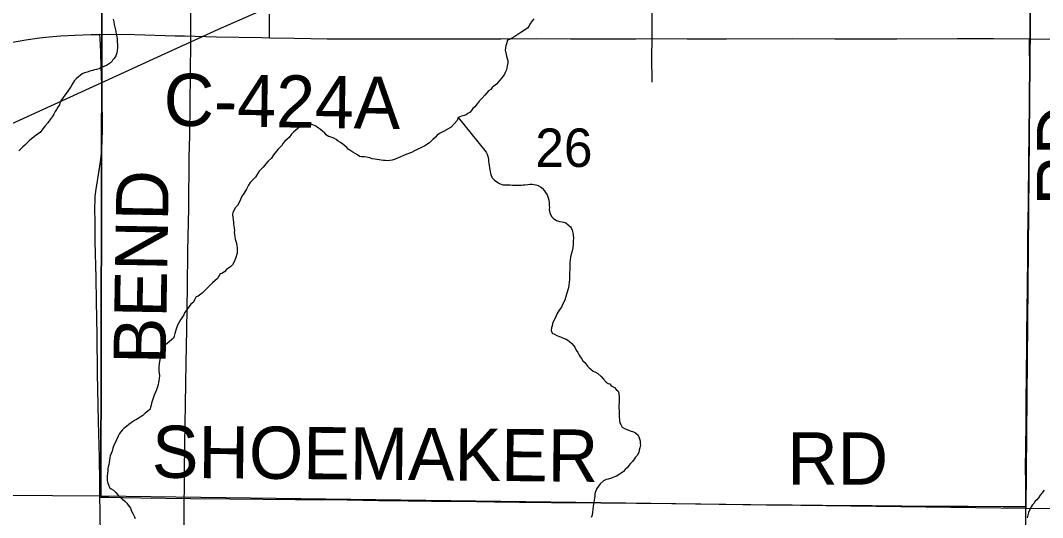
# Model space of a CAD drawing. Extents: x 2.4 to 73.1, y 4.5 to 25.6.
# Drawn here: x 45.03 to 45.586, y 22.108 to 22.378 of the extents above; entities that cross this region are included whole.
import ezdxf

# ---------------------------------------------------------------- set-up
doc = ezdxf.new("R2010")
doc.units = 0
for name, color, linetype in [('GM_X_County_Road', 7, 'Continuous'), ('GM_X_County_Road_Text', 7, 'Continuous'), ('GM_X_Minor_River', 7, 'Continuous'), ('GM_X_Section', 7, 'Continuous'), ('GM_X_Section_Text', 7, 'Continuous'), ('GM_X_Township_Road', 7, 'Continuous'), ('GM_X_Township_Road_Text', 7, 'Continuous')]:
    doc.layers.add(name, color=color, linetype=linetype)

msp = doc.modelspace()

# ---------------------------------------------------------------- linework, layer by layer
at = {"layer": 'GM_X_County_Road'}
for points in [[(45.12254, 22.36637), (45.12257, 22.36972), (45.12266, 22.41012), (45.12276, 22.44462), (45.12295, 22.47415), (45.12307, 22.49373), (45.12298, 22.51953), (45.12296, 22.53787), (45.12316, 22.5562), (45.12312, 22.56894), (45.12326, 22.58012), (45.12335, 22.59132), (45.12354, 22.61742), (45.12367, 22.63016), (45.12376, 22.64415), (45.12398, 22.66788), (45.12418, 22.6858), (45.1246, 22.73211), (45.12482, 22.75884), (45.12528, 22.79614), (45.12563, 22.81936), (45.12577, 22.84028), (45.12584, 22.84534)], [(45.12254, 22.36637), (45.13764, 22.37322), (45.18113, 22.39248), (45.19932, 22.40055), (45.21674, 22.40804), (45.22738, 22.41243), (45.23683, 22.41638), (45.26157, 22.42732), (45.2704, 22.43114), (45.28304, 22.43711), (45.29225, 22.44163), (45.2967, 22.44381), (45.29941, 22.44531), (45.30667, 22.4495), (45.31849, 22.45638), (45.342, 22.47034), (45.35388, 22.47773), (45.36963, 22.48713), (45.37259, 22.48891)], [(45.0236, 22.3658), (45.03279, 22.36745), (45.04019, 22.36852), (45.04545, 22.36913), (45.05166, 22.36966), (45.05943, 22.37012), (45.06845, 22.37041), (45.07307, 22.37045)], [(45.07307, 22.37045), (45.07872, 22.3705), (45.09209, 22.37032), (45.11416, 22.36971), (45.11913, 22.36963), (45.13653, 22.3692), (45.16108, 22.36873), (45.16547, 22.36866)], [(44.87103, 22.25157), (44.87749, 22.25442), (44.9143, 22.2711), (44.9355, 22.28079), (44.9598, 22.29194), (44.96909, 22.29629), (44.98719, 22.30455), (45.08219, 22.34795), (45.10223, 22.3572), (45.11697, 22.36384), (45.12254, 22.36637)], [(45.11756, 21.84296), (45.11784, 21.89917), (45.11796, 21.93989), (45.11809, 21.95636), (45.11805, 21.96756), (45.11808, 21.97563), (45.11822, 21.99273), (45.11834, 22.00329), (45.11838, 22.01325), (45.11849, 22.02784), (45.1185, 22.06049), (45.11889, 22.10773), (45.11925, 22.13228), (45.11941, 22.14751), (45.11978, 22.16926), (45.12015, 22.19164), (45.12037, 22.20997), (45.12071, 22.23297), (45.12105, 22.25255), (45.1215, 22.27585), (45.12176, 22.30382), (45.12198, 22.31532), (45.12254, 22.36637)], [(45.16547, 22.36866), (45.1788, 22.36847), (45.19682, 22.36809), (45.22293, 22.3681), (45.23568, 22.36811), (45.25992, 22.36803), (45.29132, 22.36806), (45.31059, 22.36815), (45.32924, 22.36805), (45.34976, 22.36805), (45.36468, 22.36811), (45.3737, 22.36815), (45.39266, 22.36799), (45.4141, 22.36807), (45.45017, 22.36819), (45.47286, 22.36805), (45.50674, 22.36803), (45.53969, 22.36816), (45.55928, 22.36815), (45.57886, 22.36798)], [(45.57678, 22.11356), (45.57677, 22.1155), (45.57678, 22.12731), (45.57674, 22.13383), (45.57684, 22.14627), (45.57698, 22.15777), (45.57708, 22.17051), (45.57727, 22.18481), (45.57739, 22.20221), (45.57748, 22.20999), (45.57751, 22.21869), (45.5778, 22.23423), (45.57802, 22.24853), (45.57802, 22.25318), (45.57801, 22.2594), (45.57815, 22.26935), (45.57824, 22.27836), (45.5785, 22.30323), (45.57888, 22.32717), (45.57892, 22.33525), (45.57899, 22.34209), (45.57899, 22.35173), (45.57889, 22.36545), (45.57886, 22.36798)], [(45.57886, 22.36798), (45.5913, 22.36788), (45.66061, 22.3669), (45.67441, 22.36665)], [(45.57686, 22.10213), (45.5768, 22.10804), (45.57678, 22.11356)]]:
    msp.add_lwpolyline(points, dxfattribs=at)
at = {"layer": 'GM_X_Minor_River'}
for points in [[(45.08038, 22.37876), (45.08072, 22.37723), (45.08087, 22.3759), (45.08121, 22.37437), (45.08156, 22.37303), (45.08172, 22.37189), (45.08207, 22.37074), (45.08242, 22.36921), (45.08257, 22.36788), (45.08253, 22.36636), (45.08269, 22.36484), (45.08265, 22.36332), (45.08261, 22.36161), (45.08239, 22.36048), (45.08178, 22.35879), (45.08098, 22.35729), (45.08001, 22.35636), (45.07941, 22.35543), (45.07844, 22.35469), (45.07671, 22.3536), (45.07556, 22.35324), (45.07364, 22.35234)], [(45.30918, 22.37896), (45.30821, 22.37783), (45.30704, 22.37595), (45.30645, 22.37482), (45.30567, 22.37388)], [(45.30567, 22.37388), (45.30221, 22.37147), (45.29894, 22.36924), (45.29588, 22.36777), (45.29492, 22.3674), (45.29432, 22.36532), (45.29392, 22.36419), (45.29372, 22.36324), (45.29369, 22.36191), (45.29405, 22.36039), (45.29441, 22.35867), (45.29476, 22.35733), (45.29513, 22.35619), (45.29511, 22.35505), (45.2947, 22.35334), (45.29429, 22.35126), (45.29369, 22.34975), (45.2933, 22.34881), (45.29252, 22.34768), (45.28884, 22.34337), (45.28749, 22.34225), (45.28653, 22.3415), (45.28575, 22.34057), (45.2846, 22.33982), (45.28363, 22.3387), (45.28247, 22.33739), (45.28092, 22.33551), (45.27938, 22.33421), (45.2784, 22.3327), (45.27704, 22.33101), (45.27608, 22.33008), (45.27453, 22.3282), (45.27337, 22.32746), (45.27241, 22.32672), (45.27126, 22.32636), (45.26993, 22.326), (45.26897, 22.32563), (45.26801, 22.32527), (45.26742, 22.32357), (45.26432, 22.32001), (45.2601, 22.3176), (45.2578, 22.3165), (45.25664, 22.31557), (45.25568, 22.31463), (45.25432, 22.31332), (45.25239, 22.31145), (45.24989, 22.30978), (45.24778, 22.30868), (45.24606, 22.30794), (45.24434, 22.30702), (45.24261, 22.30629), (45.24013, 22.30538), (45.23802, 22.30446), (45.2363, 22.30373), (45.23476, 22.30299), (45.23323, 22.30245), (45.23209, 22.30209), (45.23094, 22.30191), (45.2298, 22.30174), (45.22828, 22.30177), (45.22733, 22.30178), (45.22619, 22.30199), (45.22278, 22.30261), (45.22126, 22.30283), (45.21993, 22.30323), (45.21823, 22.30364), (45.2169, 22.30385), (45.21538, 22.30387), (45.21443, 22.30408), (45.2133, 22.30485), (45.21198, 22.30563), (45.21066, 22.30642), (45.20916, 22.30739), (45.20822, 22.30797), (45.20747, 22.30894), (45.20634, 22.3099), (45.20521, 22.31068), (45.20409, 22.31165), (45.20277, 22.31243), (45.20164, 22.31321), (45.20032, 22.31399), (45.19938, 22.31438), (45.19843, 22.31478), (45.19748, 22.31498), (45.19617, 22.31577), (45.19542, 22.31673), (45.1943, 22.31789), (45.19317, 22.31866), (45.19204, 22.31944), (45.19054, 22.32061), (45.18902, 22.3212), (45.18789, 22.3216), (45.18656, 22.32181), (45.18542, 22.32183), (45.18351, 22.3211), (45.18197, 22.32017), (45.18082, 22.31924), (45.17966, 22.31831), (45.17869, 22.31737), (45.17734, 22.31625), (45.17617, 22.31437)], [(45.07364, 22.35234), (45.07248, 22.3518), (45.07134, 22.35145), (45.07019, 22.3511), (45.06904, 22.35075), (45.0677, 22.3504), (45.06617, 22.34987), (45.06483, 22.34953), (45.06349, 22.34899), (45.06038, 22.34641), (45.05941, 22.3453), (45.05842, 22.34399), (45.05743, 22.34231), (45.05644, 22.34062), (45.05526, 22.33894), (45.05408, 22.33746), (45.0531, 22.33615), (45.05231, 22.33484), (45.05152, 22.33353), (45.0511, 22.33221), (45.05031, 22.3309), (45.04952, 22.3296), (45.04873, 22.32847), (45.04812, 22.32697), (45.04714, 22.32567), (45.04615, 22.32417), (45.04478, 22.32231), (45.04341, 22.32063), (45.04204, 22.31915), (45.04066, 22.3171), (45.03873, 22.31581), (45.03737, 22.31471), (45.03601, 22.3136), (45.03466, 22.3125), (45.03349, 22.31139), (45.03232, 22.31028), (45.03116, 22.30936), (45.03018, 22.30824), (45.02901, 22.30713)], [(45.26801, 22.32527), (45.28257, 22.30736), (45.28331, 22.3064), (45.28387, 22.30525), (45.28441, 22.30353), (45.28458, 22.30239), (45.28456, 22.30125), (45.28474, 22.3003), (45.28491, 22.29935), (45.28508, 22.29782), (45.28526, 22.29687), (45.28543, 22.29592), (45.2856, 22.29478), (45.28597, 22.29363), (45.28652, 22.29248), (45.28783, 22.29113), (45.28914, 22.29016), (45.29046, 22.28938), (45.29141, 22.28898), (45.29235, 22.28859), (45.2954, 22.28854), (45.29635, 22.28853), (45.29768, 22.2885), (45.29882, 22.28849), (45.30015, 22.28847), (45.30129, 22.28845), (45.30243, 22.28843), (45.30338, 22.2886), (45.30433, 22.28859), (45.30586, 22.28875), (45.30719, 22.28892), (45.30833, 22.28891), (45.31023, 22.28868), (45.31156, 22.28828), (45.31288, 22.2875), (45.31381, 22.28673), (45.31493, 22.28538), (45.31549, 22.28442), (45.31642, 22.28308), (45.31697, 22.28155), (45.31733, 22.28021), (45.31749, 22.27869), (45.31747, 22.27736), (45.31764, 22.27622), (45.31763, 22.27527), (45.31798, 22.27336), (45.3189, 22.27145), (45.31965, 22.27049), (45.32058, 22.26971), (45.32153, 22.26913), (45.32323, 22.26872), (45.32456, 22.26851), (45.32551, 22.2683), (45.32664, 22.2679), (45.32908, 22.26577), (45.32964, 22.26482), (45.33, 22.26386), (45.33036, 22.26252), (45.33053, 22.26119), (45.3307, 22.25967), (45.33067, 22.25815), (45.33064, 22.25625), (45.33042, 22.25435), (45.32981, 22.25189), (45.32941, 22.25019), (45.3292, 22.24924), (45.32878, 22.2464), (45.32874, 22.24412), (45.32871, 22.24222), (45.32869, 22.24108), (45.32867, 22.23975), (45.32865, 22.23842), (45.32863, 22.23709), (45.32842, 22.23557), (45.3282, 22.23387), (45.32779, 22.23197), (45.32718, 22.2297), (45.32658, 22.22781), (45.32598, 22.22592), (45.32539, 22.2246), (45.3246, 22.22291), (45.32421, 22.22196), (45.32304, 22.22046), (45.32187, 22.21858), (45.32128, 22.21726), (45.32069, 22.21575), (45.31991, 22.21443), (45.31932, 22.21311), (45.31911, 22.21197), (45.3189, 22.21084), (45.31869, 22.20932), (45.31923, 22.20798), (45.32037, 22.20739), (45.32169, 22.20661), (45.32263, 22.20621), (45.32376, 22.20582), (45.32565, 22.20503), (45.32679, 22.20463), (45.32773, 22.20404)], [(45.17617, 22.31437), (45.17483, 22.31325), (45.17367, 22.31232), (45.17289, 22.3112), (45.17211, 22.31007), (45.17095, 22.30895), (45.16999, 22.30782), (45.16921, 22.30688), (45.16766, 22.30501), (45.16649, 22.30313), (45.16475, 22.30144), (45.1634, 22.29995), (45.16204, 22.29826), (45.16069, 22.29695), (45.15972, 22.29601), (45.15894, 22.29451), (45.15777, 22.29281), (45.15622, 22.29113), (45.15487, 22.28982), (45.1539, 22.28851), (45.15291, 22.28624), (45.15135, 22.2838), (45.15018, 22.28211), (45.14939, 22.28003), (45.14802, 22.27739), (45.14686, 22.27627), (45.14607, 22.27457), (45.14548, 22.27344), (45.14527, 22.2723), (45.14544, 22.27097), (45.14561, 22.26964), (45.14578, 22.2683), (45.14577, 22.26735), (45.14594, 22.26621), (45.14611, 22.26507), (45.14628, 22.26373), (45.14627, 22.26279), (45.14644, 22.26164), (45.14661, 22.2605), (45.14678, 22.25898), (45.14732, 22.25745), (45.1475, 22.2565), (45.14767, 22.25554), (45.14784, 22.25421), (45.14782, 22.25269), (45.1478, 22.25136), (45.14699, 22.24852), (45.14601, 22.24626), (45.14523, 22.24513), (45.14445, 22.24419), (45.14311, 22.24327), (45.14195, 22.24252), (45.14098, 22.24121), (45.13945, 22.24028), (45.13849, 22.24011), (45.13712, 22.23766), (45.13442, 22.23523), (45.13172, 22.23262), (45.12882, 22.22962), (45.12651, 22.22795), (45.12536, 22.2274), (45.12478, 22.22646), (45.12399, 22.22476), (45.12264, 22.22364), (45.12167, 22.22232), (45.11992, 22.21988), (45.11914, 22.21895), (45.11874, 22.21781), (45.11777, 22.21631), (45.11699, 22.21518), (45.11601, 22.21348), (45.11542, 22.21216), (45.11463, 22.21009), (45.11423, 22.20895), (45.11383, 22.20763), (45.11362, 22.2063), (45.11322, 22.20517), (45.11226, 22.20442), (45.11091, 22.20311), (45.10975, 22.20218), (45.10783, 22.20107), (45.10723, 22.19899), (45.10663, 22.19748), (45.10623, 22.19597), (45.10602, 22.19502), (45.10581, 22.19331), (45.1054, 22.19142), (45.10517, 22.18914), (45.10514, 22.18705), (45.10549, 22.18496), (45.10546, 22.18306), (45.10525, 22.18192), (45.10504, 22.18098), (45.10484, 22.18003), (45.10444, 22.17871), (45.10384, 22.17701), (45.10344, 22.17587), (45.10265, 22.17417), (45.10226, 22.17304), (45.10165, 22.17096), (45.10125, 22.16983)], [(45.32773, 22.20404), (45.32867, 22.20327), (45.3298, 22.2023), (45.33073, 22.20115), (45.33147, 22.20019), (45.33221, 22.19865), (45.33314, 22.19731), (45.33388, 22.19597), (45.33444, 22.19501), (45.33518, 22.19405), (45.33592, 22.19289), (45.33686, 22.19193), (45.33835, 22.19001), (45.33929, 22.18904), (45.34023, 22.18827), (45.34154, 22.18729), (45.34267, 22.18671), (45.34399, 22.18593), (45.34587, 22.18438), (45.34718, 22.18283), (45.34848, 22.18129), (45.34961, 22.18052), (45.35056, 22.18031), (45.3513, 22.17916), (45.353, 22.17837), (45.35394, 22.17722), (45.35506, 22.17625), (45.35543, 22.17529), (45.35558, 22.17282), (45.35555, 22.1713), (45.35554, 22.17016), (45.35551, 22.16883), (45.3555, 22.16788), (45.35549, 22.16693), (45.35566, 22.16598), (45.35565, 22.16503), (45.35563, 22.16389), (45.35561, 22.16294), (45.3556, 22.16199), (45.35577, 22.16104), (45.35576, 22.16009), (45.35593, 22.15913), (45.35649, 22.15818), (45.35723, 22.15683), (45.35855, 22.15605), (45.36157, 22.15468), (45.36346, 22.15427), (45.3646, 22.15368), (45.36591, 22.15233), (45.36646, 22.15099), (45.367, 22.14927), (45.36698, 22.14794), (45.36715, 22.14699), (45.36694, 22.14547), (45.36654, 22.14415), (45.36633, 22.14301), (45.36535, 22.14132), (45.36458, 22.14038), (45.3638, 22.13925), (45.36283, 22.13813), (45.36186, 22.137), (45.36089, 22.13588), (45.36011, 22.13475), (45.35896, 22.13363), (45.35799, 22.13269), (45.35664, 22.13176), (45.35568, 22.13102), (45.35415, 22.13009), (45.353, 22.12973), (45.35147, 22.129), (45.34956, 22.12846), (45.3486, 22.12828), (45.34707, 22.12755), (45.34533, 22.12586), (45.34436, 22.12455), (45.34339, 22.12342), (45.34299, 22.1221), (45.3426, 22.12116), (45.34239, 22.12021), (45.34237, 22.11926), (45.34217, 22.11812), (45.34174, 22.1149), (45.34153, 22.11376), (45.34131, 22.11187), (45.3411, 22.11054), (45.34088, 22.10883), (45.34048, 22.10751)], [(45.10125, 22.16983), (45.10105, 22.16869), (45.10065, 22.16756), (45.10044, 22.16661), (45.09928, 22.16549), (45.09774, 22.16437), (45.09658, 22.16306), (45.09312, 22.16084), (45.09198, 22.16028), (45.09083, 22.15973), (45.0889, 22.15824), (45.08755, 22.15712), (45.0862, 22.156), (45.08524, 22.15507), (45.08388, 22.15338), (45.08309, 22.15187), (45.08211, 22.1498), (45.08172, 22.14886), (45.08113, 22.14772), (45.08054, 22.1464), (45.08014, 22.14527), (45.07973, 22.14376), (45.07933, 22.14243), (45.07874, 22.14111), (45.07853, 22.13998), (45.07833, 22.13884), (45.07811, 22.13751), (45.07791, 22.13638), (45.0777, 22.13524), (45.07749, 22.1341), (45.07748, 22.13315), (45.07726, 22.13145), (45.07705, 22.13031), (45.07704, 22.12936), (45.07701, 22.12765), (45.07737, 22.12631), (45.07773, 22.12536), (45.07828, 22.12383), (45.07922, 22.12324), (45.08054, 22.12246), (45.08185, 22.12111), (45.08297, 22.11995), (45.08372, 22.11899), (45.08672, 22.11647), (45.08785, 22.11532), (45.08859, 22.11436), (45.08971, 22.11263), (45.09025, 22.1111), (45.09099, 22.10976), (45.09192, 22.10803), (45.09228, 22.10708)], [(45.58679, 22.12248), (45.5856, 22.1208), (45.58463, 22.11969), (45.58383, 22.11838), (45.58286, 22.11727), (45.58189, 22.11653), (45.58129, 22.11522), (45.58031, 22.11429), (45.57972, 22.11336), (45.57932, 22.11242), (45.57872, 22.11129), (45.57832, 22.11035), (45.5779, 22.10885), (45.57767, 22.10733)]]:
    msp.add_lwpolyline(points, dxfattribs=at)
at = {"layer": 'GM_X_Section'}
for points in [[(45.07479, 22.6197), (45.07372, 22.11924), (44.57426, 22.12264), (44.57812, 22.62268)], [(45.58146, 22.61754), (45.57688, 22.11242), (45.07372, 22.11924), (45.07479, 22.6197)], [(46.09131, 22.6138), (46.09128, 22.61228), (46.08407, 22.10855), (45.57688, 22.11242), (45.58146, 22.61754)]]:
    msp.add_lwpolyline(points, close=True, dxfattribs=at)
at = {"layer": 'GM_X_Township_Road'}
for points in [[(45.37356, 22.34443), (45.37339, 22.35812), (45.37349, 22.36807), (45.37351, 22.37646), (45.37352, 22.3973), (45.37363, 22.40756), (45.37372, 22.41844), (45.37387, 22.4343), (45.37422, 22.45245)], [(45.16547, 22.36866), (45.16547, 22.3709), (45.16548, 22.38153)], [(45.07315, 22.11873), (45.07303, 22.12653), (45.07284, 22.1402), (45.07246, 22.15978), (45.07187, 22.18619), (45.07164, 22.2067), (45.07128, 22.22535), (45.07111, 22.23809), (45.07065, 22.25797), (45.07049, 22.26761), (45.07038, 22.27631), (45.07048, 22.28035), (45.07065, 22.28251), (45.07114, 22.28621), (45.07282, 22.29632), (45.07335, 22.30002), (45.07365, 22.30248), (45.07414, 22.30774), (45.07445, 22.31301), (45.07458, 22.31829), (45.07456, 22.32419), (45.07445, 22.33258), (45.07432, 22.3394), (45.07422, 22.34313), (45.07386, 22.35306), (45.07362, 22.36081), (45.0732, 22.36815), (45.07307, 22.37045)], [(45.07315, 22.11873), (45.07672, 22.11871), (45.07796, 22.1187), (45.08573, 22.11849), (45.09537, 22.11829), (45.12242, 22.118), (45.14387, 22.1178), (45.17962, 22.11741), (45.18833, 22.11734), (45.19921, 22.11731), (45.22471, 22.11689), (45.24087, 22.11672), (45.25362, 22.11653), (45.26854, 22.11644), (45.28781, 22.11609), (45.30149, 22.11591), (45.3189, 22.11579), (45.33383, 22.1157), (45.34564, 22.11558), (45.3842, 22.11512), (45.43581, 22.11454), (45.4498, 22.11448), (45.46628, 22.11437), (45.49332, 22.11416), (45.52566, 22.11382), (45.54556, 22.11371), (45.56452, 22.1135), (45.57291, 22.11354), (45.57678, 22.11356)], [(45.07321, 22.11312), (45.07318, 22.11658), (45.07315, 22.11873)], [(45.07066, 21.61785), (45.07074, 21.62058), (45.07107, 21.63186), (45.07118, 21.63538), (45.07121, 21.63751), (45.0714, 21.64827), (45.07156, 21.66), (45.07155, 21.68829), (45.07187, 21.72341), (45.07196, 21.76537), (45.07207, 21.79178), (45.07217, 21.83281), (45.07226, 21.84866), (45.07234, 21.86669), (45.07232, 21.88441), (45.07235, 21.90523), (45.07237, 21.93165), (45.07258, 21.95776), (45.07291, 21.98449), (45.07302, 22.03111), (45.07322, 22.04478), (45.07324, 22.07369), (45.07338, 22.09483), (45.07321, 22.11312)]]:
    msp.add_lwpolyline(points, dxfattribs=at)

# ---------------------------------------------------------------- texts
at = {"layer": 'GM_X_County_Road_Text'}
for s, rotation, p in [('C-424A', 359.1488, (45.10763, 22.32083)), ('BEND', 89.0408, (45.10889, 22.19083))]:
    msp.add_text(s, height=0.028409, rotation=rotation, dxfattribs=at).set_placement(p)
at = {"layer": 'GM_X_Section_Text'}
msp.add_text('26', height=0.020928, rotation=0, dxfattribs=at).set_placement((45.30999, 22.29833))
at = {"layer": 'GM_X_Township_Road_Text'}
for s, rotation, p in [('RD', 90, (45.61128, 22.27726)), ('SHOEMAKER', 359.4507, (45.10132, 22.12928)), ('RD', 0, (45.44707, 22.12552))]:
    msp.add_text(s, height=0.028409, rotation=rotation, dxfattribs=at).set_placement(p)

doc.saveas('drawing.dxf')
